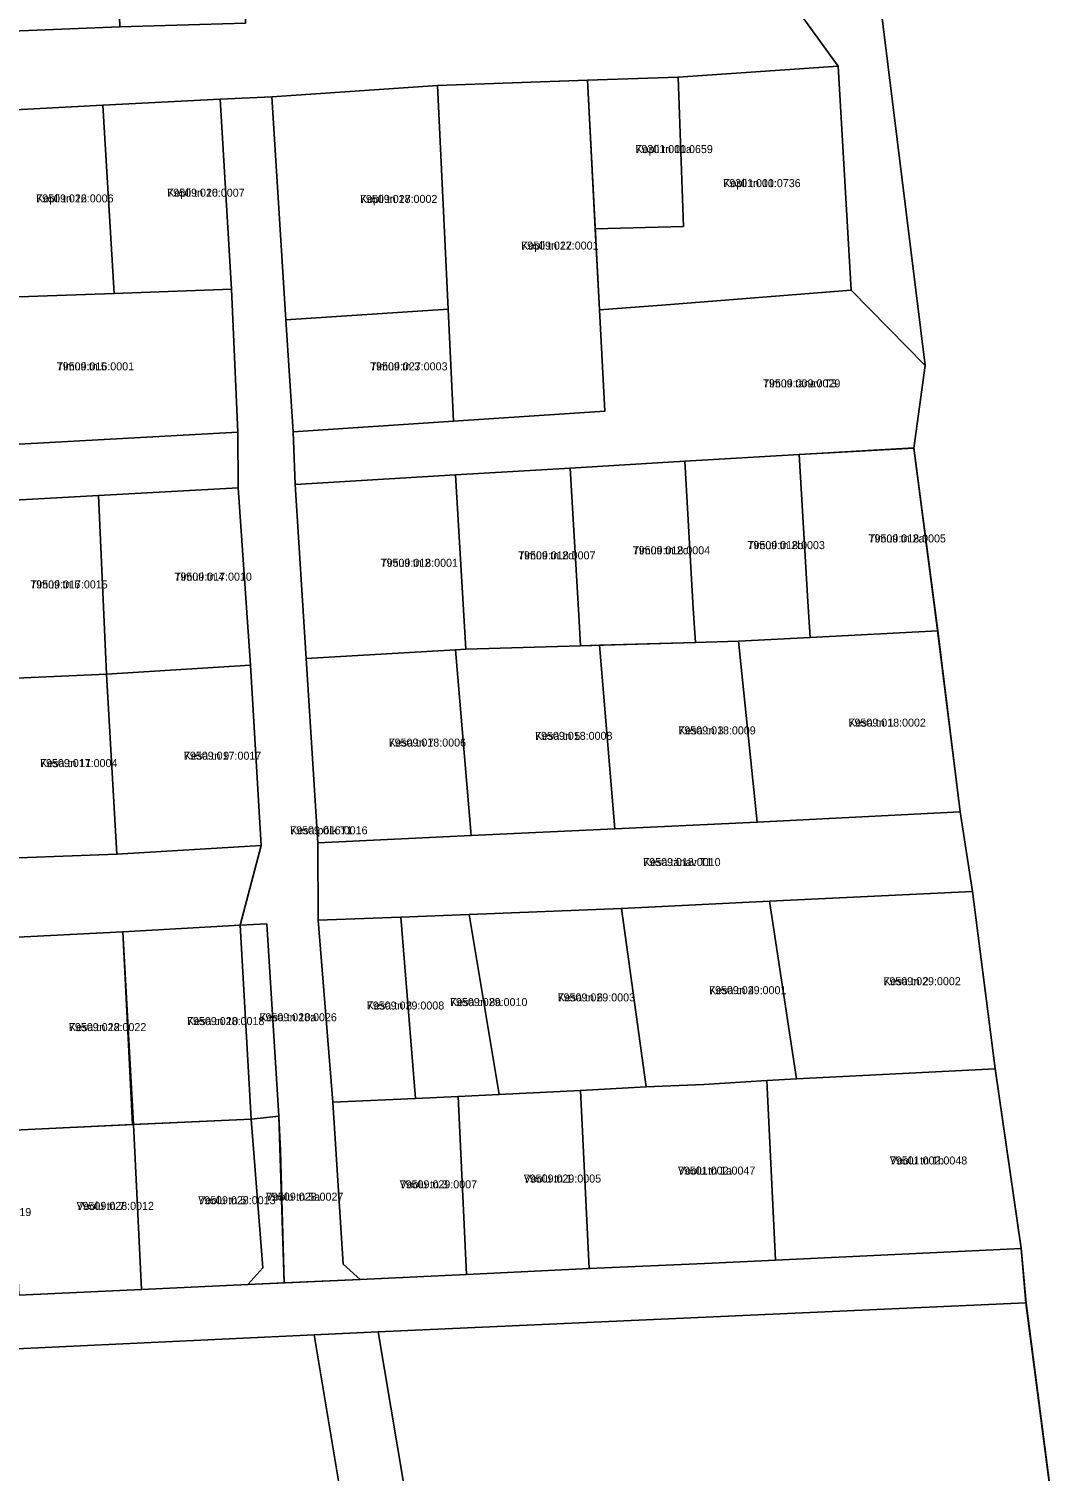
# Model space of a CAD drawing. Extents: x 643847 to 663718, y 6468443 to 6482775.
# Drawn here: x 658567.5 to 658757.8, y 6470500.7 to 6470771 of the extents above; entities that cross this region are included whole.
import ezdxf

# ---------------------------------------------------------------- set-up
doc = ezdxf.new("R2010")
doc.units = 0
for name, color, linetype in [('L_AADRESS', 7, 'Continuous'), ('PIIR', 7, 'Continuous'), ('TUNNUS', 7, 'Continuous')]:
    doc.layers.add(name, color=color, linetype=linetype)

msp = doc.modelspace()

# ---------------------------------------------------------------- linework, layer by layer
at = {"layer": 'PIIR'}
for points in [[(658746.57, 6470967.46), (658748.37, 6470894.81), (658754.88, 6470826.54), (658761.21, 6470780.3), (658763.13, 6470766.29), (658788.68, 6470578.29), (658790.04, 6470568.54), (658806.39, 6470452.3), (658813.68, 6470400.13), (658772.48, 6470401.58), (658771.32, 6470401.59), (658754.4, 6470532.15), (658753.48, 6470542.45), (658748.57, 6470576.12), (658744.35, 6470609.28), (658742.02, 6470624.21), (658737.79, 6470658.27), (658733.34, 6470692.38), (658735.49, 6470707.87), (658715.37, 6470870.27), (658711.74, 6470952.85)], [(658561.1, 6470770.4), (658584.54, 6470771.33), (658608.11, 6470772.05), (658607.79, 6470787.44), (658612.67, 6470787.61), (658612.47, 6470793.74), (658607.58, 6470793.57), (658607.12, 6470807.23), (658623.21, 6470807.67), (658623.71, 6470774.09), (658658.97, 6470775.7), (658683.63, 6470776.55), (658709.2, 6470777.71), (658719.18, 6470763.96), (658689.15, 6470761.93), (658672.17, 6470761.35), (658644.08, 6470760.33), (658613.02, 6470758.21), (658603.36, 6470757.76), (658581.35, 6470756.68), (658554.21, 6470755.25)], [(658540.53, 6470691.75), (658606.65, 6470695.38), (658606.71, 6470684.94), (658580.55, 6470683.5), (658553.44, 6470682.01)], [(658557.08, 6470615.29), (658583.98, 6470616.29), (658611.02, 6470617.96), (658607.06, 6470603.03), (658585.08, 6470601.73), (658562.91, 6470600.63)], [(658565.63, 6470533.64), (658588.6, 6470534.72), (658608.54, 6470535.65), (658629.55, 6470536.63), (658649.53, 6470537.56), (658672.5, 6470538.64), (658695.52, 6470539.66), (658707.38, 6470540.22), (658753.44, 6470542.41), (658754.31, 6470532.24), (658632.97, 6470526.78), (658620.95, 6470526.23), (658371.32, 6470514.48)]]:
    msp.add_lwpolyline(points, dxfattribs=at)
for points in [[(658701.04, 6470949.42), (658711.74, 6470952.85), (658715.37, 6470870.27), (658735.49, 6470707.87), (658721.6, 6470721.97), (658719.18, 6470763.96), (658709.2, 6470777.71), (658706.55, 6470806.51), (658704.34, 6470830.69), (658701.95, 6470850.37), (658699.54, 6470869.4), (658698.95, 6470904.4), (658698.37, 6470939.12)], [(658561.1, 6470770.4), (658560.71, 6470780.44), (658559.71, 6470805.91), (658583.32, 6470806.56), (658584.19, 6470781.33), (658584.54, 6470771.33)], [(658674.43, 6470718.31), (658673.63, 6470733.5), (658690.14, 6470733.94), (658689.15, 6470761.93), (658719.18, 6470763.96), (658721.6, 6470721.97), (658686.89, 6470719.26)], [(658644.08, 6470760.33), (658646.06, 6470718.44), (658615.67, 6470716.43), (658613.02, 6470758.21)], [(658672.17, 6470761.35), (658674.43, 6470718.31), (658675.43, 6470699.34), (658647.05, 6470697.46), (658646.06, 6470718.44), (658644.08, 6470760.33)], [(658672.17, 6470761.35), (658689.15, 6470761.93), (658690.14, 6470733.94), (658673.63, 6470733.5)], [(658603.36, 6470757.76), (658605.49, 6470722.19), (658583.5, 6470721.39), (658581.35, 6470756.68)], [(658612.05, 6470603.25), (658607.06, 6470603.02), (658611.02, 6470617.96), (658608.99, 6470651.75), (658606.71, 6470684.94), (658606.65, 6470695.38), (658605.49, 6470722.19), (658603.36, 6470757.76), (658613.02, 6470758.21), (658615.67, 6470716.43), (658617, 6470695.47), (658617.41, 6470685.59), (658619.45, 6470652.95), (658621.62, 6470618.46), (658621.72, 6470603.93), (658624.43, 6470569.84), (658626.36, 6470539.49), (658629.55, 6470536.63), (658615.33, 6470535.95), (658614.65, 6470560.78), (658614.34, 6470567.21)], [(658581.35, 6470756.68), (658583.5, 6470721.39), (658556.63, 6470720.42), (658554.5, 6470750.91), (658554.21, 6470755.25)], [(658540.53, 6470691.75), (658538.28, 6470719.16), (658556.63, 6470720.42), (658583.5, 6470721.39), (658605.49, 6470722.19), (658606.65, 6470695.38)], [(658647.05, 6470697.46), (658675.43, 6470699.34), (658674.43, 6470718.31), (658686.89, 6470719.26), (658721.6, 6470721.97), (658735.49, 6470707.87), (658733.34, 6470692.38), (658711.85, 6470691.19), (658690.39, 6470689.92), (658668.92, 6470688.65), (658647.46, 6470687.38), (658617.41, 6470685.59), (658617, 6470695.47)], [(658617, 6470695.47), (658615.67, 6470716.43), (658646.06, 6470718.44), (658647.05, 6470697.46)], [(658733.32, 6470692.46), (658737.84, 6470658.14), (658713.93, 6470656.92), (658713.47, 6470663.64), (658711.85, 6470691.19)], [(658690.39, 6470689.92), (658692.01, 6470662.37), (658692.39, 6470656), (658670.88, 6470655.37), (658670.55, 6470661.1), (658668.92, 6470688.65)], [(658711.85, 6470691.19), (658713.47, 6470663.64), (658713.93, 6470656.92), (658700.49, 6470656.24), (658692.39, 6470656), (658692.01, 6470662.37), (658690.39, 6470689.92)], [(658647.46, 6470687.38), (658649.4, 6470654.73), (658647.41, 6470654.62), (658619.45, 6470652.95), (658617.41, 6470685.59)], [(658668.92, 6470688.65), (658670.55, 6470661.1), (658670.88, 6470655.37), (658649.4, 6470654.73), (658647.46, 6470687.38)], [(658606.71, 6470684.94), (658608.99, 6470651.75), (658582.06, 6470650.04), (658580.55, 6470683.5)], [(658580.55, 6470683.5), (658582.06, 6470650.04), (658555.19, 6470648.86), (658553.44, 6470682.01)], [(658703.97, 6470622.29), (658700.49, 6470656.24), (658713.93, 6470656.92), (658737.84, 6470658.14), (658742.02, 6470624.23)], [(658650.37, 6470619.79), (658647.41, 6470654.62), (658649.4, 6470654.73), (658670.88, 6470655.37), (658674.42, 6470655.47), (658677.29, 6470621.05)], [(658677.29, 6470621.05), (658674.42, 6470655.47), (658692.39, 6470656), (658700.49, 6470656.24), (658703.97, 6470622.29)], [(658621.62, 6470618.46), (658619.45, 6470652.95), (658647.41, 6470654.62), (658650.37, 6470619.79)], [(658582.06, 6470650.04), (658583.98, 6470616.29), (658557.08, 6470615.29), (658555.19, 6470648.86)], [(658611.02, 6470617.96), (658583.98, 6470616.29), (658582.06, 6470650.04), (658608.99, 6470651.75)], [(658703.97, 6470622.29), (658742.02, 6470624.23), (658744.34, 6470609.3), (658706.29, 6470607.48), (658678.54, 6470606.13), (658649.97, 6470604.99), (658637.21, 6470604.51), (658621.72, 6470603.93), (658621.62, 6470618.46), (658650.37, 6470619.79), (658677.29, 6470621.05)], [(658744.34, 6470609.3), (658748.56, 6470576.1), (658711.35, 6470574.19), (658706.29, 6470607.48)], [(658678.54, 6470606.13), (658683.19, 6470572.71), (658670.87, 6470572.01), (658655.6, 6470571.25), (658649.97, 6470604.99)], [(658706.29, 6470607.48), (658711.35, 6470574.19), (658705.78, 6470573.87), (658693.95, 6470573.15), (658683.19, 6470572.71), (658678.54, 6470606.13)], [(658637.21, 6470604.51), (658639.92, 6470570.54), (658624.43, 6470569.84), (658621.72, 6470603.93)], [(658637.21, 6470604.51), (658649.97, 6470604.99), (658655.6, 6470571.25), (658647.97, 6470570.9), (658639.92, 6470570.54)], [(658585.08, 6470601.73), (658587.08, 6470565.68), (658564.71, 6470564.57), (658562.91, 6470600.63)], [(658607.06, 6470603.02), (658609.16, 6470566.63), (658586.88, 6470565.68), (658585.08, 6470601.73)], [(658607.06, 6470603.02), (658612.05, 6470603.25), (658614.34, 6470567.21), (658609.16, 6470566.63)], [(658672.5, 6470538.64), (658670.87, 6470572.01), (658683.19, 6470572.71), (658693.95, 6470573.15), (658705.78, 6470573.87), (658707.38, 6470540.22), (658695.52, 6470539.66)], [(658707.38, 6470540.22), (658705.78, 6470573.87), (658711.35, 6470574.19), (658748.56, 6470576.1), (658753.44, 6470542.41)], [(658629.55, 6470536.63), (658626.36, 6470539.49), (658624.43, 6470569.84), (658639.92, 6470570.54), (658647.97, 6470570.9), (658649.53, 6470537.56)], [(658649.53, 6470537.56), (658647.97, 6470570.9), (658655.6, 6470571.25), (658670.87, 6470572.01), (658672.5, 6470538.64)], [(658565.63, 6470533.64), (658564.24, 6470564.55), (658564.71, 6470564.57), (658586.88, 6470565.68), (658587.08, 6470565.68), (658588.6, 6470534.72)], [(658608.54, 6470535.65), (658588.6, 6470534.72), (658587.08, 6470565.68), (658609.16, 6470566.63), (658611.35, 6470538.77)], [(658609.16, 6470566.63), (658614.34, 6470567.21), (658615.33, 6470535.95), (658608.54, 6470535.65), (658611.35, 6470538.77)], [(658754.31, 6470532.24), (658771.32, 6470401.57), (658652.18, 6470398.91), (658647.27, 6470431.68), (658699.05, 6470440.41), (658694.89, 6470480.89), (658641.17, 6470477.78), (658632.97, 6470526.78)], [(658371.32, 6470514.48), (658620.95, 6470526.23), (658630.59, 6470468.55), (658616.95, 6470467.01), (658584.88, 6470463.32), (658588.43, 6470397.49), (658522.26, 6470396.01), (658509.25, 6470411.84), (658555.42, 6470414.98), (658552.78, 6470466.17), (658497.3, 6470462.1), (658456.4, 6470459.12), (658456.46, 6470428.28), (658467.72, 6470427.89), (658467.1, 6470405.91), (658502.08, 6470404.69), (658507.38, 6470395.67), (658411.24, 6470379.65)], [(658630.59, 6470468.55), (658620.95, 6470526.23), (658632.97, 6470526.78), (658641.17, 6470477.78), (658643.95, 6470453.87), (658647.27, 6470431.68), (658652.18, 6470398.91), (658622.34, 6470398.24), (658616.95, 6470467.01)]]:
    msp.add_lwpolyline(points, close=True, dxfattribs=at)

# ---------------------------------------------------------------- texts
at = {"layer": 'L_AADRESS'}
for s, p in [('Kopli tn 10a', (658681.16, 6470747.68)), ('Kopli tn 10', (658697.62, 6470741.3)), ('Kopli tn 22', (658568.86, 6470738.44)), ('Kopli tn 20', (658593.42, 6470739.51)), ('Kopli tn 18', (658629.54, 6470738.34)), ('Kopli tn 12', (658659.75, 6470729.6)), ('Timuti tn 5', (658572.71, 6470706.97)), ('Timuti tn 3', (658631.44, 6470706.96)), ('Timuti tänav T3', (658705.06, 6470703.78)), ('Timuti tn 2a', (658724.85, 6470674.72)), ('Timuti tn 2c', (658680.66, 6470672.5)), ('Timuti tn 2b', (658702.16, 6470673.47)), ('Timuti tn 2', (658633.4, 6470670.16)), ('Timuti tn 2d', (658659.17, 6470671.55)), ('Timuti tn 4', (658594.77, 6470667.56)), ('Timuti tn 6', (658567.75, 6470666.1)), ('Kesa tn 1', (658721.09, 6470640.21)), ('Kesa tn 5', (658662.35, 6470637.73)), ('Kesa tn 3', (658689.2, 6470638.75)), ('Kesa tn 7', (658634.91, 6470636.47)), ('Kesa tn 11', (658569.58, 6470632.62)), ('Kesa tn 9', (658596.54, 6470634.01)), ('Kesa põik T1', (658616.45, 6470620.03)), ('Kesa tänav T1', (658682.62, 6470614.08)), ('Kesa tn 2', (658727.63, 6470591.75)), ('Kesa tn 6', (658666.58, 6470588.72)), ('Kesa tn 4', (658694.95, 6470590.07)), ('Kesa tn 8', (658630.82, 6470587.2)), ('Kesa tn 8a', (658646.41, 6470587.84)), ('Kesa tn 12', (658574.99, 6470583.15)), ('Kesa tn 10', (658597.12, 6470584.28)), ('Kesa tn 10a', (658610.7, 6470585)), ('Voolu tn 1a', (658689.13, 6470556.26)), ('Voolu tn 1b', (658728.84, 6470558.16)), ('Voolu tn 3', (658636.98, 6470553.69)), ('Voolu tn 1', (658660.23, 6470554.77)), ('Voolu tn 5', (658599.21, 6470550.71)), ('Voolu tn 5a', (658611.93, 6470551.37)), ('Voolu tn 7', (658576.42, 6470549.65))]:
    msp.add_text(s, height=1.5, dxfattribs=at).set_placement(p)
at = {"layer": 'TUNNUS'}
for s, p in [('79301:001:0659', (658681.16, 6470747.68)), ('79301:001:0736', (658697.62, 6470741.3)), ('79509:016:0006', (658568.86, 6470738.44)), ('79509:016:0007', (658593.42, 6470739.51)), ('79509:027:0002', (658629.54, 6470738.34)), ('79509:027:0001', (658659.75, 6470729.6)), ('79509:016:0001', (658572.71, 6470706.97)), ('79509:027:0003', (658631.44, 6470706.96)), ('79509:009:0029', (658705.06, 6470703.78)), ('79509:018:0004', (658680.66, 6470672.5)), ('79509:018:0003', (658702.16, 6470673.47)), ('79509:018:0005', (658724.85, 6470674.72)), ('79509:018:0001', (658633.4, 6470670.16)), ('79509:018:0007', (658659.17, 6470671.55)), ('79509:017:0010', (658594.77, 6470667.56)), ('79509:017:0015', (658567.75, 6470666.1)), ('79509:018:0002', (658721.09, 6470640.21)), ('79509:018:0008', (658662.35, 6470637.73)), ('79509:018:0009', (658689.2, 6470638.75)), ('79509:018:0006', (658634.91, 6470636.47)), ('79509:017:0004', (658569.58, 6470632.62)), ('79509:017:0017', (658596.54, 6470634.01)), ('79509:016:0016', (658616.45, 6470620.03)), ('79509:018:0010', (658682.62, 6470614.08)), ('79509:029:0002', (658727.63, 6470591.75)), ('79509:029:0003', (658666.58, 6470588.72)), ('79509:029:0001', (658694.95, 6470590.07)), ('79509:029:0008', (658630.82, 6470587.2)), ('79509:029:0010', (658646.41, 6470587.84)), ('79509:028:0022', (658574.99, 6470583.15)), ('79509:028:0018', (658597.12, 6470584.28)), ('79509:028:0026', (658610.7, 6470585)), ('79501:002:0047', (658689.13, 6470556.26)), ('79501:002:0048', (658728.84, 6470558.16)), ('79509:029:0007', (658636.98, 6470553.69)), ('79509:029:0005', (658660.23, 6470554.77)), ('79509:028:0013', (658599.21, 6470550.71)), ('79509:028:0027', (658611.93, 6470551.37)), ('79509:028:0019', (658553.43, 6470548.49)), ('79509:028:0012', (658576.42, 6470549.65))]:
    msp.add_text(s, height=1.5, dxfattribs=at).set_placement(p)

doc.saveas('drawing.dxf')
